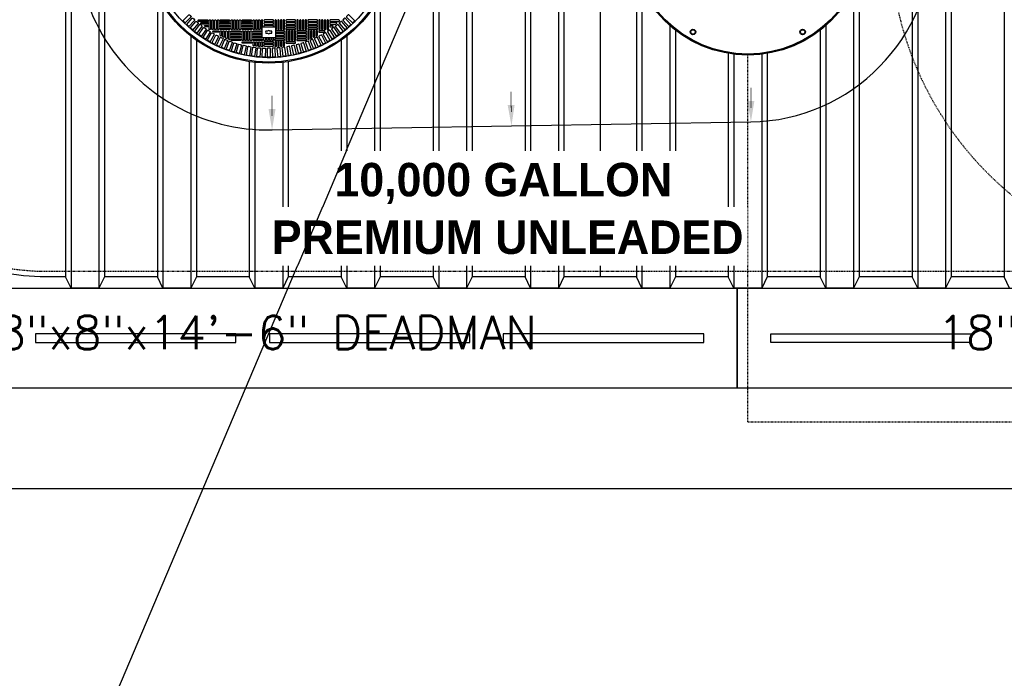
# Model space of a CAD drawing. Extents: x -285 to 5863, y 308 to 3178.
# Tile 576 of 622: x 4914 to 5091, y 1265 to 1383. Entities that reach past the tile are written whole.
import ezdxf
from ezdxf.enums import TextEntityAlignment as Align

# ---------------------------------------------------------------- set-up
doc = ezdxf.new("R2010")
doc.units = 0
doc.header["$MEASUREMENT"] = 0
doc.linetypes.add('HIDDEN3', pattern=[0.1875, 0.125, -0.0625])
doc.linetypes.add('VENT', pattern=[0.04, 0.02, -0.02])
doc.layers.get('0').update_dxf_attribs({"color": 255, "linetype": 'CONTINUOUS'})
for name, color, linetype in [('MULTI-PORT-MANHOLE', 2, 'CONTINUOUS'), ('PIPING-VENT', 3, 'VENT'), ('TANK-ANCHOR', 4, 'CONTINUOUS'), ('TANK-DESCRIPTION', 3, 'CONTINUOUS'), ('TANK-MANHOLE-COVER-40', 2, 'CONTINUOUS'), ('TANK-MANHOLE-COVER-HATCH-40', 252, 'CONTINUOUS'), ('TANK-SLAB', 6, 'CONTINUOUS'), ('TANK-SLOPE', 3, 'CONTINUOUS'), ('TANK-UST', 5, 'CONTINUOUS'), ('TANK-UST-RIB', 7, 'CONTINUOUS'), ('TEXT', 3, 'CONTINUOUS')]:
    doc.layers.add(name, color=color, linetype=linetype)
doc.styles.add('BOLD', font='bold', dxfattribs={"height": 7.2})
doc.styles.add('SIMPLEX', font='simplex')

msp = doc.modelspace()

# ---------------------------------------------------------------- linework, layer by layer
at = {"layer": 'MULTI-PORT-MANHOLE', "color": 1}
for points in [[(5034.66856, 1381.34352), (5035.10157, 1381.34352), (5035.31808, 1380.96852), (5035.10157, 1380.59352), (5034.66856, 1380.59352), (5034.45206, 1380.96852)], [(5054.13956, 1380.96852), (5054.35606, 1381.34352), (5054.78907, 1381.34352), (5055.00558, 1380.96852), (5054.78907, 1380.59352), (5054.35606, 1380.59352)]]:
    msp.add_lwpolyline(points, close=True, dxfattribs=at)
at = {"layer": 'MULTI-PORT-MANHOLE', "color": 4}
msp.add_circle((5044.72882, 1398.01839), 21.1875, dxfattribs=at)
at = {"layer": 'MULTI-PORT-MANHOLE', "color": 1}
msp.add_circle((5044.72882, 1398.01839), 21, dxfattribs=at)
at = {"layer": 'MULTI-PORT-MANHOLE', "color": 2}
for centre in [(5034.88507, 1380.96852), (5054.57257, 1380.96852)]:
    msp.add_circle(centre, 0.5, dxfattribs=at)
at = {"layer": 'PIPING-VENT', "ltscale": 3}
for q in [(5044.72882, 1376.83089), (5440.23519, 1311.01839)]:
    msp.add_line((5044.72882, 1311.01839), q, dxfattribs=at)
at = {"layer": 'TANK-ANCHOR'}
for points in [[(5042.83467, 1317.01993), (4868.83467, 1317.01993), (4868.83467, 1335.01993), (5042.83467, 1335.01993)], [(5216.83467, 1317.01993), (5042.83467, 1317.01993), (5042.83467, 1335.01993), (5216.83467, 1335.01993)]]:
    msp.add_lwpolyline(points, close=True, dxfattribs=at)
at = {"layer": 'TANK-ANCHOR', "color": 7}
for points in [[(4916.83467, 1326.76993), (4916.83467, 1325.26993), (4952.83467, 1325.26993), (4952.83467, 1326.76993)], [(4958.83467, 1326.76993), (4958.83467, 1325.26993), (4994.83467, 1325.26993), (4994.83467, 1326.76993)], [(5000.83467, 1326.76993), (5000.83467, 1325.26993), (5036.83467, 1325.26993), (5036.83467, 1326.76993)], [(5084.83467, 1326.76993), (5084.83467, 1325.26993), (5048.83467, 1325.26993), (5048.83467, 1326.76993)]]:
    msp.add_lwpolyline(points, close=True, dxfattribs=at)
at = {"layer": 'TANK-MANHOLE-COVER-40', "color": 2, "linetype": 'Continuous', "flags": 128}
for points in [[(4957.64614, 1379.94829, -0.414213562), (4957.54772, 1380.04672), (4957.54772, 1381.81837, -0.414213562), (4957.64614, 1381.9168), (4959.8115, 1381.9168, -0.414213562), (4959.90992, 1381.81837), (4959.90992, 1380.04672, -0.414213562), (4959.8115, 1379.94829)], [(4958.93992, 1380.75538), (4959.2715, 1380.75538, 0.159100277), (4959.2715, 1381.10971), (4958.93992, 1381.10971, 0.466252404), (4958.51772, 1381.10971), (4958.18614, 1381.10971, 0.159100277), (4958.18614, 1380.75538), (4958.51772, 1380.75538, 0.466252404)]]:
    msp.add_lwpolyline(points, format="xyb", close=True, dxfattribs=at)
at = {"layer": 'TANK-MANHOLE-COVER-40', "color": 4, "linetype": 'Continuous'}
msp.add_circle((4958.72882, 1398.01916), 22.63902, dxfattribs=at)
at = {"layer": 'TANK-MANHOLE-COVER-40', "color": 1, "linetype": 'Continuous'}
msp.add_circle((4958.72882, 1398.01916), 22.44094, dxfattribs=at)
at = {"layer": 'TANK-MANHOLE-COVER-40', "color": 2, "linetype": 'Continuous'}
msp.add_circle((4958.72882, 1398.01916), 21.65354, dxfattribs=at)
at = {"layer": 'TANK-MANHOLE-COVER-HATCH-40', "linetype": 'Continuous'}
for points in [[(4944.47656, 1384.04419, 0.004911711), (4944.75385, 1383.7669, -0.417093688), (4944.7544, 1383.655), (4943.64016, 1382.54076), (4943.25042, 1382.9305), (4944.36466, 1384.04474, -0.417093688), (4944.47656, 1384.04419)], [(4945.74879, 1382.8552, 0.004911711), (4946.0492, 1382.60313, -0.417093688), (4946.0595, 1382.49171), (4945.04661, 1381.2846), (4944.62438, 1381.63889), (4945.63727, 1382.846, -0.417093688), (4945.74879, 1382.8552)], [(4946.72454, 1382.38924, -0.168192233), (4946.67586, 1382.40609), (4946.55073, 1382.50452, -0.712046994), (4946.59942, 1382.64514), (4947.7052, 1382.64514), (4947.7052, 1382.64514, -0.414213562), (4947.78394, 1382.5664), (4947.78394, 1382.46798), (4947.78394, 1382.46798, -0.414213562), (4947.7052, 1382.38924), (4946.69728, 1382.38924)], [(4957.62646, 1381.91472), (4957.62646, 1383.05853), (4957.62646, 1383.05853, 0.414213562), (4957.54772, 1383.13727), (4957.44929, 1383.13727), (4957.44929, 1383.13727, 0.414213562), (4957.37055, 1383.05853), (4957.37055, 1381.48373), (4957.37055, 1381.48373, 0.414213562), (4957.44929, 1381.40499), (4957.54772, 1381.40499), (4957.54772, 1381.40499)], [(4959.90992, 1381.40499), (4959.90992, 1381.40499), (4960.00835, 1381.40499, 0.414213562), (4960.08709, 1381.48373), (4960.08709, 1381.48373), (4960.08709, 1383.05853, 0.414213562), (4960.00835, 1383.13727), (4960.00835, 1383.13727), (4959.90992, 1383.13727, 0.414213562), (4959.83118, 1383.05853), (4959.83118, 1383.05853), (4959.83118, 1381.91472)], [(4970.7331, 1382.38924, 0.168192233), (4970.78178, 1382.40609), (4970.9069, 1382.50452, 0.712046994), (4970.85822, 1382.64514), (4969.75244, 1382.64514), (4969.75244, 1382.64514, 0.414213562), (4969.6737, 1382.5664), (4969.6737, 1382.46798), (4969.6737, 1382.46798, 0.414213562), (4969.75244, 1382.38924), (4970.76036, 1382.38924)], [(4971.70885, 1382.8552, -0.004911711), (4971.40844, 1382.60313, 0.417093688), (4971.39814, 1382.49171), (4972.41103, 1381.2846), (4972.83326, 1381.63889), (4971.82037, 1382.846, 0.417093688), (4971.70885, 1382.8552)], [(4972.98108, 1384.04419, -0.004911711), (4972.70379, 1383.7669, 0.417093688), (4972.70324, 1383.655), (4973.81747, 1382.54076), (4974.20722, 1382.9305), (4973.09298, 1384.04474, 0.417093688), (4972.98108, 1384.04419)], [(4946.42258, 1382.30346, 0.417093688), (4946.31157, 1382.28939), (4945.3523, 1381.03925), (4945.78958, 1380.70371), (4946.74885, 1381.95386, 0.417093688), (4946.7337, 1382.06473, -0.004911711), (4946.42258, 1382.30346)], [(4947.11981, 1381.78162, 0.004911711), (4947.44104, 1381.55669, -0.417093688), (4947.46101, 1381.44659), (4946.55719, 1380.15579), (4946.10569, 1380.47194), (4947.00951, 1381.76273, -0.417093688), (4947.11981, 1381.78162)], [(4947.83913, 1381.2907, 0.004911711), (4948.16987, 1381.08, -0.417093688), (4948.19462, 1380.97087), (4947.34796, 1379.64188), (4946.8831, 1379.93803), (4947.72976, 1381.26702, -0.417093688), (4947.83913, 1381.2907)], [(4947.39064, 1381.89711, -0.157549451), (4947.34456, 1381.912), (4947.20816, 1382.01042, -0.727787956), (4947.25423, 1382.15302), (4947.7052, 1382.15302), (4947.7052, 1382.15302, -0.414213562), (4947.78394, 1382.07428), (4947.78394, 1381.97585), (4947.78394, 1381.97585, -0.414213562), (4947.7052, 1381.89711), (4947.3652, 1381.89711)], [(4948.57918, 1380.83162, 0.004911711), (4948.91879, 1380.63554, -0.417093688), (4948.94829, 1380.5276), (4948.1604, 1379.16294), (4947.68306, 1379.43853), (4948.47095, 1380.80319, -0.417093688), (4948.57918, 1380.83162)], [(4948.93063, 1380.91286, -0.134263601), (4948.89056, 1380.92382), (4948.72406, 1381.02224, -0.763258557), (4948.76413, 1381.16877), (4949.6737, 1381.16877), (4949.6737, 1381.16877, -0.414213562), (4949.75244, 1381.09003), (4949.75244, 1380.9916), (4949.75244, 1380.9916, -0.414213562), (4949.6737, 1380.91286), (4948.9091, 1380.91286)], [(4957.54772, 1380.91286), (4955.97291, 1380.91286, -0.414213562), (4955.89417, 1380.9916), (4955.89417, 1381.09003, -0.414213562), (4955.97291, 1381.16877), (4957.54772, 1381.16877)], [(4957.54772, 1380.42073), (4955.97291, 1380.42073, -0.414213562), (4955.89417, 1380.49947), (4955.89417, 1380.5979, -0.414213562), (4955.97291, 1380.67664), (4957.54772, 1380.67664)], [(4959.5683, 1381.9168, 0.215250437), (4959.59496, 1381.97585), (4959.59496, 1382.07428, 0.414213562), (4959.51622, 1382.15302), (4957.94142, 1382.15302, 0.414213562), (4957.86268, 1382.07428), (4957.86268, 1381.97585, 0.215250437), (4957.88933, 1381.9168)], [(4959.90992, 1380.91286), (4961.48472, 1380.91286, 0.414213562), (4961.56346, 1380.9916), (4961.56346, 1381.09003, 0.414213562), (4961.48472, 1381.16877), (4959.90992, 1381.16877)], [(4959.90992, 1380.42073), (4961.48472, 1380.42073, 0.414213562), (4961.56346, 1380.49947), (4961.56346, 1380.5979, 0.414213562), (4961.48472, 1380.67664), (4959.90992, 1380.67664)], [(4968.527, 1380.91286, 0.134263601), (4968.56707, 1380.92382), (4968.73358, 1381.02224, 0.763258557), (4968.69351, 1381.16877), (4967.78394, 1381.16877), (4967.78394, 1381.16877, 0.414213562), (4967.7052, 1381.09003), (4967.7052, 1380.9916), (4967.7052, 1380.9916, 0.414213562), (4967.78394, 1380.91286), (4968.54854, 1380.91286)], [(4968.87846, 1380.83162, -0.004911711), (4968.53884, 1380.63554, 0.417093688), (4968.50935, 1380.5276), (4969.29724, 1379.16294), (4969.77457, 1379.43853), (4968.98669, 1380.80319, 0.417093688), (4968.87846, 1380.83162)], [(4969.61851, 1381.2907, -0.004911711), (4969.28777, 1381.08, 0.417093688), (4969.26301, 1380.97087), (4970.10967, 1379.64188), (4970.57454, 1379.93803), (4969.72788, 1381.26702, 0.417093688), (4969.61851, 1381.2907)], [(4970.067, 1381.89711, 0.157549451), (4970.11307, 1381.912), (4970.24948, 1382.01042, 0.727787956), (4970.2034, 1382.15302), (4969.75244, 1382.15302), (4969.75244, 1382.15302, 0.414213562), (4969.6737, 1382.07428), (4969.6737, 1381.97585), (4969.6737, 1381.97585, 0.414213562), (4969.75244, 1381.89711), (4970.09244, 1381.89711)], [(4970.33783, 1381.78162, -0.004911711), (4970.0166, 1381.55669, 0.417093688), (4969.99662, 1381.44659), (4970.90045, 1380.15579), (4971.35195, 1380.47194), (4970.44812, 1381.76273, 0.417093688), (4970.33783, 1381.78162)], [(4971.03505, 1382.30346, -0.417093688), (4971.14607, 1382.28939), (4972.10533, 1381.03925), (4971.66805, 1380.70371), (4970.70878, 1381.95386, -0.417093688), (4970.72394, 1382.06473, 0.004911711), (4971.03505, 1382.30346)], [(4949.33855, 1380.40526, 0.004911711), (4949.68639, 1380.22418, -0.417093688), (4949.72057, 1380.11763), (4948.99296, 1378.7199), (4948.50405, 1378.97441), (4949.23166, 1380.37213, -0.417093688), (4949.33855, 1380.40526)], [(4950.11579, 1380.01242, 0.004911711), (4950.4712, 1379.84669, -0.417093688), (4950.50999, 1379.74173), (4949.84404, 1378.3136), (4949.3445, 1378.54654), (4950.01045, 1379.97467, -0.417093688), (4950.11579, 1380.01242)], [(4950.90943, 1379.65387, 0.004911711), (4951.27174, 1379.5038, -0.417093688), (4951.31507, 1379.40062), (4950.71204, 1377.9448), (4950.20282, 1378.15573), (4950.80584, 1379.61155, -0.417093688), (4950.90943, 1379.65387)], [(4951.71796, 1379.33027, 0.004911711), (4952.08646, 1379.19615, -0.417093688), (4952.13425, 1379.09496), (4951.59531, 1377.61422), (4951.07737, 1377.80274), (4951.61631, 1379.28348, -0.417093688), (4951.71796, 1379.33027)], [(4952.53983, 1379.04225, 0.004911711), (4952.91383, 1378.92433, -0.417093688), (4952.96599, 1378.82532), (4952.49215, 1377.32248), (4951.96648, 1377.48823), (4952.44032, 1378.99107, -0.417093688), (4952.53983, 1379.04225)], [(4957.60754, 1379.95615, -0.219128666), (4957.54772, 1379.92861), (4955.97291, 1379.92861), (4955.97291, 1379.92861, -0.414213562), (4955.89417, 1380.00735), (4955.89417, 1380.10577), (4955.89417, 1380.10577, -0.414213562), (4955.97291, 1380.18451), (4957.54772, 1380.18451), (4957.54772, 1380.18451)], [(4958.11858, 1379.94829), (4958.11858, 1379.51522, -0.414213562), (4958.03984, 1379.43648), (4957.94142, 1379.43648, -0.414213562), (4957.86268, 1379.51522), (4957.86268, 1379.94829)], [(4958.61071, 1379.94829), (4958.61071, 1379.51522, -0.414213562), (4958.53197, 1379.43648), (4958.43354, 1379.43648, -0.414213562), (4958.3548, 1379.51522), (4958.3548, 1379.94829)], [(4959.10283, 1379.94829), (4959.10283, 1379.51522, -0.414213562), (4959.02409, 1379.43648), (4958.92567, 1379.43648, -0.414213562), (4958.84693, 1379.51522), (4958.84693, 1379.94829)], [(4959.59496, 1379.94829), (4959.59496, 1379.51522, -0.414213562), (4959.51622, 1379.43648), (4959.41779, 1379.43648, -0.414213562), (4959.33905, 1379.51522), (4959.33905, 1379.94829)], [(4959.8501, 1379.95615, 0.219128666), (4959.90992, 1379.92861), (4961.48472, 1379.92861), (4961.48472, 1379.92861, 0.414213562), (4961.56346, 1380.00735), (4961.56346, 1380.10577), (4961.56346, 1380.10577, 0.414213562), (4961.48472, 1380.18451), (4959.90992, 1380.18451), (4959.90992, 1380.18451)], [(4964.91781, 1379.04225, -0.004911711), (4964.5438, 1378.92433, 0.417093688), (4964.49165, 1378.82532), (4964.96549, 1377.32248), (4965.49116, 1377.48823), (4965.01732, 1378.99107, 0.417093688), (4964.91781, 1379.04225)], [(4965.73968, 1379.33027, -0.004911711), (4965.37117, 1379.19615, 0.417093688), (4965.32339, 1379.09496), (4965.86233, 1377.61422), (4966.38027, 1377.80274), (4965.84133, 1379.28348, 0.417093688), (4965.73968, 1379.33027)], [(4966.5482, 1379.65387, -0.004911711), (4966.1859, 1379.5038, 0.417093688), (4966.14257, 1379.40062), (4966.74559, 1377.9448), (4967.25482, 1378.15573), (4966.6518, 1379.61155, 0.417093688), (4966.5482, 1379.65387)], [(4967.34184, 1380.01242, -0.004911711), (4966.98643, 1379.84669, 0.417093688), (4966.94764, 1379.74173), (4967.61359, 1378.3136), (4968.11313, 1378.54654), (4967.44718, 1379.97467, 0.417093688), (4967.34184, 1380.01242)], [(4968.11909, 1380.40526, -0.004911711), (4967.77124, 1380.22418, 0.417093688), (4967.73707, 1380.11763), (4968.46468, 1378.7199), (4968.95358, 1378.97441), (4968.22597, 1380.37213, 0.417093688), (4968.11909, 1380.40526)], [(4953.37348, 1378.79035, 0.004911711), (4953.75227, 1378.68885, -0.417093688), (4953.8087, 1378.59222), (4953.40086, 1377.07014), (4952.86846, 1377.2128), (4953.2763, 1378.73488, -0.417093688), (4953.37348, 1378.79035)], [(4954.21733, 1378.57506, 0.004911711), (4954.60018, 1378.49018, -0.417093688), (4954.66077, 1378.3961), (4954.31971, 1376.85768), (4953.7816, 1376.97698), (4954.12266, 1378.5154, -0.417093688), (4954.21733, 1378.57506)], [(4955.06976, 1378.39677, 0.004911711), (4955.45596, 1378.32868, -0.417093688), (4955.52059, 1378.23733), (4955.24696, 1376.6855), (4954.70415, 1376.78121), (4954.97778, 1378.33304, -0.417093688), (4955.06976, 1378.39677)], [(4955.92916, 1378.25584, 0.004911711), (4956.31796, 1378.20466, -0.417093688), (4956.38651, 1378.11622), (4956.18084, 1376.55393), (4955.63437, 1376.62587), (4955.84005, 1378.18816, -0.417093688), (4955.92916, 1378.25584)], [(4956.79389, 1378.15253, 0.004911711), (4957.18455, 1378.11836, -0.417093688), (4957.2569, 1378.03299), (4957.11956, 1376.46322), (4956.57048, 1376.51125), (4956.70781, 1378.08103, -0.417093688), (4956.79389, 1378.15253)], [(4957.6623, 1378.08704, 0.004911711), (4958.05408, 1378.06994, -0.417093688), (4958.13008, 1377.98781), (4958.06135, 1376.41354), (4957.51069, 1376.43758), (4957.57943, 1378.01185, -0.417093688), (4957.6623, 1378.08704)], [(4958.9249, 1378.05949, -0.004911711), (4958.53274, 1378.05949, 0.417093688), (4958.45323, 1377.98076), (4958.45323, 1376.40499), (4959.00441, 1376.40499), (4959.00441, 1377.98076, 0.417093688), (4958.9249, 1378.05949)], [(4959.79534, 1378.08704, -0.004911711), (4959.40356, 1378.06994, 0.417093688), (4959.32755, 1377.98781), (4959.39629, 1376.41354), (4959.94694, 1376.43758), (4959.87821, 1378.01185, 0.417093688), (4959.79534, 1378.08704)], [(4960.66375, 1378.15253, -0.004911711), (4960.27309, 1378.11836, 0.417093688), (4960.20074, 1378.03299), (4960.33808, 1376.46322), (4960.88716, 1376.51125), (4960.74982, 1378.08103, 0.417093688), (4960.66375, 1378.15253)], [(4961.52848, 1378.25584, -0.004911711), (4961.13968, 1378.20466, 0.417093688), (4961.07112, 1378.11622), (4961.2768, 1376.55393), (4961.82327, 1376.62587), (4961.61759, 1378.18816, 0.417093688), (4961.52848, 1378.25584)], [(4962.38788, 1378.39677, -0.004911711), (4962.00168, 1378.32868, 0.417093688), (4961.93705, 1378.23733), (4962.21068, 1376.6855), (4962.75348, 1376.78121), (4962.47985, 1378.33304, 0.417093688), (4962.38788, 1378.39677)], [(4963.24031, 1378.57506, -0.004911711), (4962.85745, 1378.49018, 0.417093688), (4962.79686, 1378.3961), (4963.13792, 1376.85768), (4963.67604, 1376.97698), (4963.33498, 1378.5154, 0.417093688), (4963.24031, 1378.57506)], [(4964.08416, 1378.79035, -0.004911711), (4963.70536, 1378.68885, 0.417093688), (4963.64894, 1378.59222), (4964.05678, 1377.07014), (4964.58918, 1377.2128), (4964.18134, 1378.73488, 0.417093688), (4964.08416, 1378.79035)]]:
    msp.add_lwpolyline(points, format="xyb", dxfattribs=at)
for points in [[(4945.39426, 1383.05911), (4944.32968, 1381.89733), (4943.92331, 1382.26971), (4944.98788, 1383.43149, -0.417093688), (4945.0997, 1383.43582, 0.004911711), (4945.38883, 1383.17088, -0.417093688)], [(4947.78394, 1382.9601, -0.414213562), (4947.7052, 1382.88136), (4946.13039, 1382.88136, -0.414213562), (4946.05165, 1382.9601), (4946.05165, 1383.05853, -0.414213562), (4946.13039, 1383.13727), (4947.7052, 1383.13727, -0.414213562), (4947.78394, 1383.05853)], [(4957.86268, 1382.9601, 0.414213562), (4957.94142, 1382.88136), (4959.51622, 1382.88136, 0.414213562), (4959.59496, 1382.9601), (4959.59496, 1383.05853, 0.414213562), (4959.51622, 1383.13727), (4957.94142, 1383.13727, 0.414213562), (4957.86268, 1383.05853)], [(4957.86268, 1382.46798, 0.414213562), (4957.94142, 1382.38924), (4959.51622, 1382.38924, 0.414213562), (4959.59496, 1382.46798), (4959.59496, 1382.5664, 0.414213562), (4959.51622, 1382.64514), (4957.94142, 1382.64514, 0.414213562), (4957.86268, 1382.5664)], [(4969.6737, 1382.9601, 0.414213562), (4969.75244, 1382.88136), (4971.32724, 1382.88136, 0.414213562), (4971.40598, 1382.9601), (4971.40598, 1383.05853, 0.414213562), (4971.32724, 1383.13727), (4969.75244, 1383.13727, 0.414213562), (4969.6737, 1383.05853)], [(4972.06338, 1383.05911), (4973.12796, 1381.89733), (4973.53433, 1382.26971), (4972.46975, 1383.43149, 0.417093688), (4972.35794, 1383.43582, -0.004911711), (4972.06881, 1383.17088, 0.417093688)], [(4949.98866, 1380.38237), (4949.98866, 1381.09003), (4949.98866, 1381.09003, -0.414213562), (4950.0674, 1381.16877), (4950.16583, 1381.16877), (4950.16583, 1381.16877, -0.414213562), (4950.24457, 1381.09003), (4950.24457, 1380.32554, -0.577350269), (4950.12646, 1380.25735), (4950.02803, 1380.31418, -0.267949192)], [(4950.48079, 1380.1529), (4950.48079, 1381.09003), (4950.48079, 1381.09003, -0.414213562), (4950.55953, 1381.16877), (4950.65795, 1381.16877), (4950.65795, 1381.16877, -0.414213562), (4950.73669, 1381.09003), (4950.73669, 1380.10843, -0.544713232), (4950.62554, 1380.03667), (4950.52711, 1380.08114, -0.294738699)], [(4950.97291, 1379.93597), (4950.97291, 1381.09003), (4950.97291, 1381.09003, -0.414213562), (4951.05165, 1381.16877), (4951.15008, 1381.16877), (4951.15008, 1381.16877, -0.414213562), (4951.22882, 1381.09003), (4951.22882, 1379.89469, -0.535923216), (4951.11963, 1379.82208), (4951.0212, 1379.86336, -0.302148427)], [(4951.46504, 1379.73486), (4951.46504, 1381.09003), (4951.46504, 1381.09003, -0.414213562), (4951.54378, 1381.16877), (4951.6422, 1381.16877), (4951.6422, 1381.16877, -0.414213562), (4951.72094, 1381.09003), (4951.72094, 1379.69666, -0.52729524), (4951.61372, 1379.62325), (4951.51529, 1379.66145, -0.309504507)], [(4965.9926, 1379.73486), (4965.9926, 1381.09003), (4965.9926, 1381.09003, 0.414213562), (4965.91386, 1381.16877), (4965.81543, 1381.16877), (4965.81543, 1381.16877, 0.414213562), (4965.73669, 1381.09003), (4965.73669, 1379.69666, 0.52729524), (4965.84392, 1379.62325), (4965.94234, 1379.66145, 0.309504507)], [(4966.48472, 1379.93597), (4966.48472, 1381.09003), (4966.48472, 1381.09003, 0.414213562), (4966.40598, 1381.16877), (4966.30756, 1381.16877), (4966.30756, 1381.16877, 0.414213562), (4966.22882, 1381.09003), (4966.22882, 1379.89469, 0.535923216), (4966.33801, 1379.82208), (4966.43644, 1379.86336, 0.302148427)], [(4966.97685, 1380.1529), (4966.97685, 1381.09003), (4966.97685, 1381.09003, 0.414213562), (4966.89811, 1381.16877), (4966.79968, 1381.16877), (4966.79968, 1381.16877, 0.414213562), (4966.72094, 1381.09003), (4966.72094, 1380.10843, 0.544713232), (4966.8321, 1380.03667), (4966.93053, 1380.08114, 0.294738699)], [(4967.46898, 1380.38237), (4967.46898, 1381.09003), (4967.46898, 1381.09003, 0.414213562), (4967.39024, 1381.16877), (4967.29181, 1381.16877), (4967.29181, 1381.16877, 0.414213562), (4967.21307, 1381.09003), (4967.21307, 1380.32554, 0.577350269), (4967.33118, 1380.25735), (4967.42961, 1380.31418, 0.267949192)], [(4955.65795, 1379.0231, -0.414213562), (4955.57921, 1378.94436), (4954.00441, 1378.94436, -0.414213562), (4953.92567, 1379.0231), (4953.92567, 1379.12152, -0.414213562), (4954.00441, 1379.20026), (4955.57921, 1379.20026, -0.414213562), (4955.65795, 1379.12152)], [(4955.89417, 1378.56808), (4955.89417, 1379.12152), (4955.89417, 1379.12152, -0.414213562), (4955.97291, 1379.20026), (4956.07134, 1379.20026), (4956.07134, 1379.20026, -0.414213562), (4956.15008, 1379.12152), (4956.15008, 1378.55445, -0.45513358), (4956.06053, 1378.47645), (4955.96211, 1378.49009, -0.374444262)], [(4956.3863, 1378.50469), (4956.3863, 1379.12152), (4956.3863, 1379.12152, -0.414213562), (4956.46504, 1379.20026), (4956.56346, 1379.20026), (4956.56346, 1379.20026, -0.414213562), (4956.6422, 1379.12152), (4956.6422, 1378.49357, -0.447565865), (4956.55462, 1378.41533), (4956.4562, 1378.42645, -0.381629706)], [(4956.87842, 1378.45388), (4956.87842, 1379.12152), (4956.87842, 1379.12152, -0.414213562), (4956.95716, 1379.20026), (4957.05559, 1379.20026), (4957.05559, 1379.20026, -0.414213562), (4957.13433, 1379.12152), (4957.13433, 1378.44525, -0.440061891), (4957.04871, 1378.36681), (4956.95029, 1378.37544, -0.388829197)], [(4957.37055, 1378.41554), (4957.37055, 1379.12152), (4957.37055, 1379.12152, -0.414213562), (4957.44929, 1379.20026), (4957.54772, 1379.20026), (4957.54772, 1379.20026, -0.414213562), (4957.62646, 1379.12152), (4957.62646, 1378.40939, -0.432615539), (4957.5428, 1378.33081), (4957.44438, 1378.33696, -0.39604796)], [(4957.86268, 1379.0231, 0.414213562), (4957.94142, 1378.94436), (4959.51622, 1378.94436, 0.414213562), (4959.59496, 1379.0231), (4959.59496, 1379.12152, 0.414213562), (4959.51622, 1379.20026), (4957.94142, 1379.20026, 0.414213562), (4957.86268, 1379.12152)], [(4960.08709, 1378.41554), (4960.08709, 1379.12152), (4960.08709, 1379.12152, 0.414213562), (4960.00835, 1379.20026), (4959.90992, 1379.20026), (4959.90992, 1379.20026, 0.414213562), (4959.83118, 1379.12152), (4959.83118, 1378.40939, 0.432615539), (4959.91483, 1378.33081), (4960.01326, 1378.33696, 0.39604796)], [(4960.57921, 1378.45388), (4960.57921, 1379.12152), (4960.57921, 1379.12152, 0.414213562), (4960.50047, 1379.20026), (4960.40205, 1379.20026), (4960.40205, 1379.20026, 0.414213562), (4960.32331, 1379.12152), (4960.32331, 1378.44525, 0.440061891), (4960.40892, 1378.36681), (4960.50735, 1378.37544, 0.388829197)], [(4961.07134, 1378.50469), (4961.07134, 1379.12152), (4961.07134, 1379.12152, 0.414213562), (4960.9926, 1379.20026), (4960.89417, 1379.20026), (4960.89417, 1379.20026, 0.414213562), (4960.81543, 1379.12152), (4960.81543, 1378.49357, 0.447565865), (4960.90301, 1378.41533), (4961.00144, 1378.42645, 0.381629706)], [(4961.56346, 1378.56808), (4961.56346, 1379.12152), (4961.56346, 1379.12152, 0.414213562), (4961.48472, 1379.20026), (4961.3863, 1379.20026), (4961.3863, 1379.20026, 0.414213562), (4961.30756, 1379.12152), (4961.30756, 1378.55445, 0.45513358), (4961.3971, 1378.47645), (4961.49553, 1378.49009, 0.374444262)], [(4961.79968, 1379.0231, 0.414213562), (4961.87842, 1378.94436), (4963.45323, 1378.94436, 0.414213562), (4963.53197, 1379.0231), (4963.53197, 1379.12152, 0.414213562), (4963.45323, 1379.20026), (4961.87842, 1379.20026, 0.414213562), (4961.79968, 1379.12152)], [(4957.86268, 1378.53097, 0.414213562), (4957.94142, 1378.45223), (4959.51622, 1378.45223, 0.414213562), (4959.59496, 1378.53097), (4959.59496, 1378.6294, 0.414213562), (4959.51622, 1378.70814), (4957.94142, 1378.70814, 0.414213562), (4957.86268, 1378.6294)]]:
    msp.add_lwpolyline(points, format="xyb", close=True, dxfattribs=at)
at = {"layer": 'TANK-MANHOLE-COVER-HATCH-40', "linetype": 'Continuous', "flags": 128}
for points in [[(4948.19732, 1383.13727, -0.414213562), (4948.27606, 1383.05853), (4948.27606, 1381.48373, -0.414213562), (4948.19732, 1381.40499), (4948.0989, 1381.40499, -0.414213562), (4948.02016, 1381.48373), (4948.02016, 1383.05853, -0.414213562), (4948.0989, 1383.13727)], [(4948.68945, 1383.13727, -0.414213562), (4948.76819, 1383.05853), (4948.76819, 1381.48373, -0.414213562), (4948.68945, 1381.40499), (4948.59102, 1381.40499, -0.414213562), (4948.51228, 1381.48373), (4948.51228, 1383.05853, -0.414213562), (4948.59102, 1383.13727)], [(4949.18157, 1383.13727, -0.414213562), (4949.26031, 1383.05853), (4949.26031, 1381.48373, -0.414213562), (4949.18157, 1381.40499), (4949.08315, 1381.40499, -0.414213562), (4949.00441, 1381.48373), (4949.00441, 1383.05853, -0.414213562), (4949.08315, 1383.13727)], [(4949.6737, 1383.13727, -0.414213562), (4949.75244, 1383.05853), (4949.75244, 1381.48373, -0.414213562), (4949.6737, 1381.40499), (4949.57527, 1381.40499, -0.414213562), (4949.49653, 1381.48373), (4949.49653, 1383.05853, -0.414213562), (4949.57527, 1383.13727)], [(4951.72094, 1382.9601, -0.414213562), (4951.6422, 1382.88136), (4950.0674, 1382.88136, -0.414213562), (4949.98866, 1382.9601), (4949.98866, 1383.05853, -0.414213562), (4950.0674, 1383.13727), (4951.6422, 1383.13727, -0.414213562), (4951.72094, 1383.05853)], [(4951.72094, 1382.46798, -0.414213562), (4951.6422, 1382.38924), (4950.0674, 1382.38924, -0.414213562), (4949.98866, 1382.46798), (4949.98866, 1382.5664, -0.414213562), (4950.0674, 1382.64514), (4951.6422, 1382.64514, -0.414213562), (4951.72094, 1382.5664)], [(4952.13433, 1383.13727, -0.414213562), (4952.21307, 1383.05853), (4952.21307, 1381.48373, -0.414213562), (4952.13433, 1381.40499), (4952.0359, 1381.40499, -0.414213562), (4951.95716, 1381.48373), (4951.95716, 1383.05853, -0.414213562), (4952.0359, 1383.13727)], [(4952.62646, 1383.13727, -0.414213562), (4952.7052, 1383.05853), (4952.7052, 1381.48373, -0.414213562), (4952.62646, 1381.40499), (4952.52803, 1381.40499, -0.414213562), (4952.44929, 1381.48373), (4952.44929, 1383.05853, -0.414213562), (4952.52803, 1383.13727)], [(4953.11858, 1383.13727, -0.414213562), (4953.19732, 1383.05853), (4953.19732, 1381.48373, -0.414213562), (4953.11858, 1381.40499), (4953.02016, 1381.40499, -0.414213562), (4952.94142, 1381.48373), (4952.94142, 1383.05853, -0.414213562), (4953.02016, 1383.13727)], [(4953.61071, 1383.13727, -0.414213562), (4953.68945, 1383.05853), (4953.68945, 1381.48373, -0.414213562), (4953.61071, 1381.40499), (4953.51228, 1381.40499, -0.414213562), (4953.43354, 1381.48373), (4953.43354, 1383.05853, -0.414213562), (4953.51228, 1383.13727)], [(4955.65795, 1382.9601, -0.414213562), (4955.57921, 1382.88136), (4954.00441, 1382.88136, -0.414213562), (4953.92567, 1382.9601), (4953.92567, 1383.05853, -0.414213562), (4954.00441, 1383.13727), (4955.57921, 1383.13727, -0.414213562), (4955.65795, 1383.05853)], [(4955.65795, 1382.46798, -0.414213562), (4955.57921, 1382.38924), (4954.00441, 1382.38924, -0.414213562), (4953.92567, 1382.46798), (4953.92567, 1382.5664, -0.414213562), (4954.00441, 1382.64514), (4955.57921, 1382.64514, -0.414213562), (4955.65795, 1382.5664)], [(4956.07134, 1383.13727, -0.414213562), (4956.15008, 1383.05853), (4956.15008, 1381.48373, -0.414213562), (4956.07134, 1381.40499), (4955.97291, 1381.40499, -0.414213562), (4955.89417, 1381.48373), (4955.89417, 1383.05853, -0.414213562), (4955.97291, 1383.13727)], [(4956.56346, 1383.13727, -0.414213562), (4956.6422, 1383.05853), (4956.6422, 1381.48373, -0.414213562), (4956.56346, 1381.40499), (4956.46504, 1381.40499, -0.414213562), (4956.3863, 1381.48373), (4956.3863, 1383.05853, -0.414213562), (4956.46504, 1383.13727)], [(4957.05559, 1383.13727, -0.414213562), (4957.13433, 1383.05853), (4957.13433, 1381.48373, -0.414213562), (4957.05559, 1381.40499), (4956.95716, 1381.40499, -0.414213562), (4956.87842, 1381.48373), (4956.87842, 1383.05853, -0.414213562), (4956.95716, 1383.13727)], [(4960.40205, 1383.13727, 0.414213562), (4960.32331, 1383.05853), (4960.32331, 1381.48373, 0.414213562), (4960.40205, 1381.40499), (4960.50047, 1381.40499, 0.414213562), (4960.57921, 1381.48373), (4960.57921, 1383.05853, 0.414213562), (4960.50047, 1383.13727)], [(4960.89417, 1383.13727, 0.414213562), (4960.81543, 1383.05853), (4960.81543, 1381.48373, 0.414213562), (4960.89417, 1381.40499), (4960.9926, 1381.40499, 0.414213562), (4961.07134, 1381.48373), (4961.07134, 1383.05853, 0.414213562), (4960.9926, 1383.13727)], [(4961.3863, 1383.13727, 0.414213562), (4961.30756, 1383.05853), (4961.30756, 1381.48373, 0.414213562), (4961.3863, 1381.40499), (4961.48472, 1381.40499, 0.414213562), (4961.56346, 1381.48373), (4961.56346, 1383.05853, 0.414213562), (4961.48472, 1383.13727)], [(4961.79968, 1382.9601, 0.414213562), (4961.87842, 1382.88136), (4963.45323, 1382.88136, 0.414213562), (4963.53197, 1382.9601), (4963.53197, 1383.05853, 0.414213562), (4963.45323, 1383.13727), (4961.87842, 1383.13727, 0.414213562), (4961.79968, 1383.05853)], [(4961.79968, 1382.46798, 0.414213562), (4961.87842, 1382.38924), (4963.45323, 1382.38924, 0.414213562), (4963.53197, 1382.46798), (4963.53197, 1382.5664, 0.414213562), (4963.45323, 1382.64514), (4961.87842, 1382.64514, 0.414213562), (4961.79968, 1382.5664)], [(4963.84693, 1383.13727, 0.414213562), (4963.76819, 1383.05853), (4963.76819, 1381.48373, 0.414213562), (4963.84693, 1381.40499), (4963.94535, 1381.40499, 0.414213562), (4964.02409, 1381.48373), (4964.02409, 1383.05853, 0.414213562), (4963.94535, 1383.13727)], [(4964.33905, 1383.13727, 0.414213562), (4964.26031, 1383.05853), (4964.26031, 1381.48373, 0.414213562), (4964.33905, 1381.40499), (4964.43748, 1381.40499, 0.414213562), (4964.51622, 1381.48373), (4964.51622, 1383.05853, 0.414213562), (4964.43748, 1383.13727)], [(4964.83118, 1383.13727, 0.414213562), (4964.75244, 1383.05853), (4964.75244, 1381.48373, 0.414213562), (4964.83118, 1381.40499), (4964.92961, 1381.40499, 0.414213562), (4965.00835, 1381.48373), (4965.00835, 1383.05853, 0.414213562), (4964.92961, 1383.13727)], [(4965.32331, 1383.13727, 0.414213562), (4965.24457, 1383.05853), (4965.24457, 1381.48373, 0.414213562), (4965.32331, 1381.40499), (4965.42173, 1381.40499, 0.414213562), (4965.50047, 1381.48373), (4965.50047, 1383.05853, 0.414213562), (4965.42173, 1383.13727)], [(4965.73669, 1382.9601, 0.414213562), (4965.81543, 1382.88136), (4967.39024, 1382.88136, 0.414213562), (4967.46898, 1382.9601), (4967.46898, 1383.05853, 0.414213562), (4967.39024, 1383.13727), (4965.81543, 1383.13727, 0.414213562), (4965.73669, 1383.05853)], [(4965.73669, 1382.46798, 0.414213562), (4965.81543, 1382.38924), (4967.39024, 1382.38924, 0.414213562), (4967.46898, 1382.46798), (4967.46898, 1382.5664, 0.414213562), (4967.39024, 1382.64514), (4965.81543, 1382.64514, 0.414213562), (4965.73669, 1382.5664)], [(4967.78394, 1383.13727, 0.414213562), (4967.7052, 1383.05853), (4967.7052, 1381.48373, 0.414213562), (4967.78394, 1381.40499), (4967.88236, 1381.40499, 0.414213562), (4967.9611, 1381.48373), (4967.9611, 1383.05853, 0.414213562), (4967.88236, 1383.13727)], [(4968.27606, 1383.13727, 0.414213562), (4968.19732, 1383.05853), (4968.19732, 1381.48373, 0.414213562), (4968.27606, 1381.40499), (4968.37449, 1381.40499, 0.414213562), (4968.45323, 1381.48373), (4968.45323, 1383.05853, 0.414213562), (4968.37449, 1383.13727)], [(4968.76819, 1383.13727, 0.414213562), (4968.68945, 1383.05853), (4968.68945, 1381.48373, 0.414213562), (4968.76819, 1381.40499), (4968.86661, 1381.40499, 0.414213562), (4968.94535, 1381.48373), (4968.94535, 1383.05853, 0.414213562), (4968.86661, 1383.13727)], [(4969.26031, 1383.13727, 0.414213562), (4969.18157, 1383.05853), (4969.18157, 1381.48373, 0.414213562), (4969.26031, 1381.40499), (4969.35874, 1381.40499, 0.414213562), (4969.43748, 1381.48373), (4969.43748, 1383.05853, 0.414213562), (4969.35874, 1383.13727)], [(4951.72094, 1381.97585, -0.414213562), (4951.6422, 1381.89711), (4950.0674, 1381.89711, -0.414213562), (4949.98866, 1381.97585), (4949.98866, 1382.07428, -0.414213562), (4950.0674, 1382.15302), (4951.6422, 1382.15302, -0.414213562), (4951.72094, 1382.07428)], [(4951.72094, 1381.48373, -0.414213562), (4951.6422, 1381.40499), (4950.0674, 1381.40499, -0.414213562), (4949.98866, 1381.48373), (4949.98866, 1381.58215, -0.414213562), (4950.0674, 1381.66089), (4951.6422, 1381.66089, -0.414213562), (4951.72094, 1381.58215)], [(4951.95716, 1381.09003, -0.414213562), (4952.0359, 1381.16877), (4953.61071, 1381.16877, -0.414213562), (4953.68945, 1381.09003), (4953.68945, 1380.9916, -0.414213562), (4953.61071, 1380.91286), (4952.0359, 1380.91286, -0.414213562), (4951.95716, 1380.9916)], [(4951.95716, 1380.5979, -0.414213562), (4952.0359, 1380.67664), (4953.61071, 1380.67664, -0.414213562), (4953.68945, 1380.5979), (4953.68945, 1380.49947, -0.414213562), (4953.61071, 1380.42073), (4952.0359, 1380.42073, -0.414213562), (4951.95716, 1380.49947)], [(4955.65795, 1381.97585, -0.414213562), (4955.57921, 1381.89711), (4954.00441, 1381.89711, -0.414213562), (4953.92567, 1381.97585), (4953.92567, 1382.07428, -0.414213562), (4954.00441, 1382.15302), (4955.57921, 1382.15302, -0.414213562), (4955.65795, 1382.07428)], [(4955.65795, 1381.48373, -0.414213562), (4955.57921, 1381.40499), (4954.00441, 1381.40499, -0.414213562), (4953.92567, 1381.48373), (4953.92567, 1381.58215, -0.414213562), (4954.00441, 1381.66089), (4955.57921, 1381.66089, -0.414213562), (4955.65795, 1381.58215)], [(4954.10283, 1381.16877, -0.414213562), (4954.18157, 1381.09003), (4954.18157, 1379.51522, -0.414213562), (4954.10283, 1379.43648), (4954.00441, 1379.43648, -0.414213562), (4953.92567, 1379.51522), (4953.92567, 1381.09003, -0.414213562), (4954.00441, 1381.16877)], [(4954.59496, 1381.16877, -0.414213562), (4954.6737, 1381.09003), (4954.6737, 1379.51522, -0.414213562), (4954.59496, 1379.43648), (4954.49653, 1379.43648, -0.414213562), (4954.41779, 1379.51522), (4954.41779, 1381.09003, -0.414213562), (4954.49653, 1381.16877)], [(4955.08709, 1381.16877, -0.414213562), (4955.16583, 1381.09003), (4955.16583, 1379.51522, -0.414213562), (4955.08709, 1379.43648), (4954.98866, 1379.43648, -0.414213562), (4954.90992, 1379.51522), (4954.90992, 1381.09003, -0.414213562), (4954.98866, 1381.16877)], [(4955.57921, 1381.16877, -0.414213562), (4955.65795, 1381.09003), (4955.65795, 1379.51522, -0.414213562), (4955.57921, 1379.43648), (4955.48079, 1379.43648, -0.414213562), (4955.40205, 1379.51522), (4955.40205, 1381.09003, -0.414213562), (4955.48079, 1381.16877)], [(4961.79968, 1381.97585, 0.414213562), (4961.87842, 1381.89711), (4963.45323, 1381.89711, 0.414213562), (4963.53197, 1381.97585), (4963.53197, 1382.07428, 0.414213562), (4963.45323, 1382.15302), (4961.87842, 1382.15302, 0.414213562), (4961.79968, 1382.07428)], [(4961.79968, 1381.48373, 0.414213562), (4961.87842, 1381.40499), (4963.45323, 1381.40499, 0.414213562), (4963.53197, 1381.48373), (4963.53197, 1381.58215, 0.414213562), (4963.45323, 1381.66089), (4961.87842, 1381.66089, 0.414213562), (4961.79968, 1381.58215)], [(4961.87842, 1381.16877, 0.414213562), (4961.79968, 1381.09003), (4961.79968, 1379.51522, 0.414213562), (4961.87842, 1379.43648), (4961.97685, 1379.43648, 0.414213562), (4962.05559, 1379.51522), (4962.05559, 1381.09003, 0.414213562), (4961.97685, 1381.16877)], [(4962.37055, 1381.16877, 0.414213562), (4962.29181, 1381.09003), (4962.29181, 1379.51522, 0.414213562), (4962.37055, 1379.43648), (4962.46898, 1379.43648, 0.414213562), (4962.54772, 1379.51522), (4962.54772, 1381.09003, 0.414213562), (4962.46898, 1381.16877)], [(4962.86268, 1381.16877, 0.414213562), (4962.78394, 1381.09003), (4962.78394, 1379.51522, 0.414213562), (4962.86268, 1379.43648), (4962.9611, 1379.43648, 0.414213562), (4963.03984, 1379.51522), (4963.03984, 1381.09003, 0.414213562), (4962.9611, 1381.16877)], [(4963.3548, 1381.16877, 0.414213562), (4963.27606, 1381.09003), (4963.27606, 1379.51522, 0.414213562), (4963.3548, 1379.43648), (4963.45323, 1379.43648, 0.414213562), (4963.53197, 1379.51522), (4963.53197, 1381.09003, 0.414213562), (4963.45323, 1381.16877)], [(4965.50047, 1381.09003, 0.414213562), (4965.42173, 1381.16877), (4963.84693, 1381.16877, 0.414213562), (4963.76819, 1381.09003), (4963.76819, 1380.9916, 0.414213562), (4963.84693, 1380.91286), (4965.42173, 1380.91286, 0.414213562), (4965.50047, 1380.9916)], [(4965.50047, 1380.5979, 0.414213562), (4965.42173, 1380.67664), (4963.84693, 1380.67664, 0.414213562), (4963.76819, 1380.5979), (4963.76819, 1380.49947, 0.414213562), (4963.84693, 1380.42073), (4965.42173, 1380.42073, 0.414213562), (4965.50047, 1380.49947)], [(4965.73669, 1381.97585, 0.414213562), (4965.81543, 1381.89711), (4967.39024, 1381.89711, 0.414213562), (4967.46898, 1381.97585), (4967.46898, 1382.07428, 0.414213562), (4967.39024, 1382.15302), (4965.81543, 1382.15302, 0.414213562), (4965.73669, 1382.07428)], [(4965.73669, 1381.48373, 0.414213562), (4965.81543, 1381.40499), (4967.39024, 1381.40499, 0.414213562), (4967.46898, 1381.48373), (4967.46898, 1381.58215, 0.414213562), (4967.39024, 1381.66089), (4965.81543, 1381.66089, 0.414213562), (4965.73669, 1381.58215)], [(4951.95716, 1380.10577, -0.414213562), (4952.0359, 1380.18451), (4953.61071, 1380.18451, -0.414213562), (4953.68945, 1380.10577), (4953.68945, 1380.00735, -0.414213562), (4953.61071, 1379.92861), (4952.0359, 1379.92861, -0.414213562), (4951.95716, 1380.00735)], [(4951.95716, 1379.61365, -0.414213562), (4952.0359, 1379.69239), (4953.61071, 1379.69239, -0.414213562), (4953.68945, 1379.61365), (4953.68945, 1379.51522, -0.414213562), (4953.61071, 1379.43648), (4952.0359, 1379.43648, -0.414213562), (4951.95716, 1379.51522)], [(4955.89417, 1379.61365, -0.414213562), (4955.97291, 1379.69239), (4957.54772, 1379.69239, -0.414213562), (4957.62646, 1379.61365), (4957.62646, 1379.51522, -0.414213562), (4957.54772, 1379.43648), (4955.97291, 1379.43648, -0.414213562), (4955.89417, 1379.51522)], [(4961.56346, 1379.61365, 0.414213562), (4961.48472, 1379.69239), (4959.90992, 1379.69239, 0.414213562), (4959.83118, 1379.61365), (4959.83118, 1379.51522, 0.414213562), (4959.90992, 1379.43648), (4961.48472, 1379.43648, 0.414213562), (4961.56346, 1379.51522)], [(4965.50047, 1380.10577, 0.414213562), (4965.42173, 1380.18451), (4963.84693, 1380.18451, 0.414213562), (4963.76819, 1380.10577), (4963.76819, 1380.00735, 0.414213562), (4963.84693, 1379.92861), (4965.42173, 1379.92861, 0.414213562), (4965.50047, 1380.00735)], [(4965.50047, 1379.61365, 0.414213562), (4965.42173, 1379.69239), (4963.84693, 1379.69239, 0.414213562), (4963.76819, 1379.61365), (4963.76819, 1379.51522, 0.414213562), (4963.84693, 1379.43648), (4965.42173, 1379.43648, 0.414213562), (4965.50047, 1379.51522)]]:
    msp.add_lwpolyline(points, format="xyb", close=True, dxfattribs=at)
at = {"layer": 'TANK-MANHOLE-COVER-HATCH-40', "linetype": 'Continuous'}
for start, end in [(224.2664263, 225.7335737), (314.2664263, 315.7335737), (226.7664263, 228.2335737), (229.2664263, 230.7335737), (231.7664263, 233.2335737), (306.7664263, 308.2335737), (309.2664263, 310.7335737), (311.7664263, 313.2335737), (234.2664263, 235.7335737), (236.7664263, 238.2335737), (239.2664263, 240.7335737), (241.7664263, 243.2335737), (296.7664263, 298.2335737), (299.2664263, 300.7335737), (301.7664263, 303.2335737), (304.2664263, 305.7335737), (244.2664263, 245.7335737), (246.7664263, 248.2335737), (249.2664263, 250.7335737), (251.7664263, 253.2335737), (254.2664263, 255.7335737), (284.2664263, 285.7335737), (286.7664263, 288.2335737), (289.2664263, 290.7335737), (291.7664263, 293.2335737), (294.2664263, 295.7335737), (256.7664263, 258.2335737), (259.2664263, 260.7335737), (261.7664263, 263.2335737), (264.2664263, 265.7335737), (266.7664263, 268.2335737), (269.2664263, 270.7335737), (271.7664263, 273.2335737), (274.2664263, 275.7335737), (276.7664263, 278.2335737), (279.2664263, 280.7335737), (281.7664263, 283.2335737)]:
    msp.add_arc((4958.72882, 1398.01916), 21.52559, start, end, dxfattribs=at)
at = {"layer": 'TANK-SLAB'}
msp.add_lwpolyline([(5440.23519, 1299.01839), (5440.23519, 1497.01839), (4823.47882, 1497.01839), (4823.47882, 1299.01839)], close=True, dxfattribs=at)
at = {"layer": 'TANK-SLOPE'}
msp.add_lwpolyline([(5045.28867, 1364.83561, 0.983261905), (5045.28926, 1431.20116), (4959.31377, 1432.65324, 1.017023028), (4959.31315, 1363.38507)], format="xyb", close=True, dxfattribs=at)
at = {"layer": 'TANK-SLOPE', "const_width": 0.125}
for points in [[(5002.2593, 1366.61076), (5002.19781, 1370.25103)], [(5045.28926, 1367.33716), (5045.28926, 1370.97795)], [(4959.31377, 1365.88508), (4959.31377, 1369.52587)]]:
    msp.add_lwpolyline(points, dxfattribs=at)
at = {"layer": 'TANK-SLOPE'}
for points in [[(5045.91426, 1368.58716), (5045.28926, 1364.83716), (5044.66426, 1368.58716)], [(4958.68877, 1367.13508), (4959.31377, 1363.38508), (4959.93877, 1367.13508)], [(5002.8631, 1367.87114), (5002.30151, 1364.11112), (5001.61328, 1367.85003)]]:
    msp.add_solid(points, dxfattribs=at)
at = {"layer": 'TANK-UST'}
msp.add_lwpolyline([(5091.72882, 1335.01839), (5090.72882, 1337.01839), (5081.22882, 1337.01839), (5080.22882, 1335.01839), (5075.22882, 1335.01839), (5074.22882, 1337.01839), (5064.72882, 1337.01839), (5063.72882, 1335.01839), (5058.72882, 1335.01839), (5057.72882, 1337.01839), (5048.22882, 1337.01839), (5047.22882, 1335.01839), (5042.22882, 1335.01839), (5041.22882, 1337.01839), (5031.72882, 1337.01839), (5030.72882, 1335.01839), (5025.72882, 1335.01839), (5024.72882, 1337.01839), (5011.72882, 1337.01839), (5010.72882, 1335.01839), (5005.72882, 1335.01839), (5004.72882, 1337.01839), (4995.22882, 1337.01839), (4994.22882, 1335.01839), (4989.22882, 1335.01839), (4988.22882, 1337.01839), (4978.72882, 1337.01839), (4977.72882, 1335.01839), (4972.72882, 1335.01839), (4971.72882, 1337.01839), (4962.22882, 1337.01839), (4961.22882, 1335.01839), (4956.22882, 1335.01839), (4955.22882, 1337.01839), (4945.72882, 1337.01839), (4944.72882, 1335.01839), (4939.72882, 1335.01839), (4938.72882, 1337.01839), (4929.22882, 1337.01839), (4928.22882, 1335.01839), (4923.22882, 1335.01839), (4922.22882, 1337.01839), (4917.6928, 1337.01839, -0.9543276), (4917.6928, 1459.01839)], format="xyb", dxfattribs=at)
at = {"layer": 'TANK-UST', "color": 2, "linetype": 'HIDDEN3'}
msp.add_lwpolyline([(4922.22882, 1458.01839), (4917.71627, 1458.01839, 0.9539575), (4917.71627, 1338.01839), (4922.22882, 1338.01839), (5017.47902, 1338.01839), (5116.49837, 1338.01839), (5341.49837, 1338.01839), (5345.99157, 1338.01839, 0.9539575), (5345.99157, 1458.01839), (5341.49837, 1458.01839), (5116.49837, 1458.01839), (5017.47902, 1458.01839)], format="xyb", close=True, dxfattribs=at)
msp.add_lwpolyline([(5132.97882, 1338.01839), (5128.46215, 1338.01839, -0.97023306), (5128.46215, 1458.01839), (5132.97882, 1458.01839)], format="xyb", dxfattribs=at)
at = {"layer": 'TANK-UST-RIB'}
for p, q in [((4923.22882, 1461.01839), (4923.22882, 1335.01839)), ((4928.22882, 1461.01839), (4928.22882, 1335.01839)), ((4989.22882, 1461.01839), (4989.22882, 1335.01839)), ((5010.72882, 1461.01839), (5010.72882, 1335.01839)), ((5075.22882, 1461.01839), (5075.22882, 1335.01839)), ((5080.22882, 1461.01839), (5080.22882, 1335.01839)), ((4922.22882, 1459.01839), (4922.22882, 1337.01839)), ((4929.22882, 1459.01839), (4929.22882, 1337.01839)), ((4988.22882, 1459.01839), (4988.22882, 1337.01839)), ((5011.72882, 1459.01839), (5011.72882, 1337.01839)), ((5018.22882, 1459.01839), (5018.22882, 1337.01839)), ((5074.22882, 1459.01839), (5074.22882, 1337.01839)), ((5081.22882, 1459.01839), (5081.22882, 1337.01839)), ((5090.72882, 1459.01839), (5090.72882, 1337.01839)), ((4994.22882, 1389.75291), (4994.22882, 1335.01839)), ((5005.72882, 1389.75291), (5005.72882, 1335.01839)), ((5024.72882, 1391.02481), (5024.72882, 1337.01839)), ((5064.72882, 1391.02481), (5064.72882, 1337.01839)), ((4995.22882, 1389.14043), (4995.22882, 1337.01839)), ((5004.72882, 1389.14043), (5004.72882, 1337.01839)), ((5025.72882, 1388.64235), (5025.72882, 1335.01839)), ((5063.72882, 1388.64235), (5063.72882, 1335.01839)), ((4938.72882, 1387.4106), (4938.72882, 1337.01839)), ((4978.72882, 1387.4106), (4978.72882, 1337.01839)), ((4939.72882, 1385.70883), (4939.72882, 1335.01839)), ((4977.72882, 1385.70883), (4977.72882, 1335.01839)), ((5030.72882, 1382.11524), (5030.72882, 1335.01839)), ((5031.72882, 1381.28788), (5031.72882, 1337.01839)), ((5057.72882, 1381.28788), (5057.72882, 1337.01839)), ((5058.72882, 1382.11524), (5058.72882, 1335.01839)), ((4944.72882, 1380.22723), (4944.72882, 1335.01839)), ((4945.72882, 1379.48396), (4945.72882, 1337.01839)), ((4971.72882, 1379.48396), (4971.72882, 1337.01839)), ((4972.72882, 1380.22723), (4972.72882, 1335.01839)), ((5041.22882, 1377.12198), (5041.22882, 1337.01839)), ((5048.22882, 1377.12198), (5048.22882, 1337.01839)), ((4955.22882, 1375.65156), (4955.22882, 1337.01839)), ((4956.22882, 1375.51783), (4956.22882, 1335.01839)), ((4961.22882, 1375.51783), (4961.22882, 1335.01839)), ((4962.22882, 1375.65156), (4962.22882, 1337.01839)), ((5042.22882, 1376.9789), (5042.22882, 1335.01839)), ((5047.22882, 1376.9789), (5047.22882, 1335.01839))]:
    msp.add_line(p, q, dxfattribs=at)

# ---------------------------------------------------------------- texts
at = {"layer": 'TEXT', "color": 3, "style": 'SIMPLEX'}
for p in [(4955.83467, 1327.01993), (5129.83467, 1327.01993)]:
    msp.add_text('18"x8"x14\'-6" DEADMAN', height=6, dxfattribs=at).set_placement(p, align=Align.MIDDLE)

# ---------------------------------------------------------------- next in the draw order: wipeouts: each hides what was drawn before it
msp.add_wipeout([(4968.01532, 1348.11743), (5033.41331, 1348.11743), (5033.41331, 1359.6089), (4968.01532, 1359.6089)]).dxf.layer = 'TANK-DESCRIPTION'

# ---------------------------------------------------------------- next in the draw order: texts
at = {"layer": 'TANK-DESCRIPTION', "style": 'BOLD'}
msp.add_text('10,000 GALLON', height=6, dxfattribs=at).set_placement((4970.51532, 1351.47138))

# ---------------------------------------------------------------- next in the draw order: wipeouts: each hides what was drawn before it
msp.add_wipeout([(4957.16707, 1339.02546), (5044.66156, 1339.02546), (5044.66156, 1349.57138), (4957.16707, 1349.57138)]).dxf.layer = 'TANK-DESCRIPTION'

# ---------------------------------------------------------------- next in the draw order: linework, layer by layer
msp.add_line((4526.86546, 307.96659), (5743.45636, 3178.14276))

# ---------------------------------------------------------------- next in the draw order: texts
msp.add_text('PREMIUM UNLEADED', height=6, dxfattribs=at).set_placement((4959.26707, 1341.14183))

doc.saveas('drawing.dxf')
